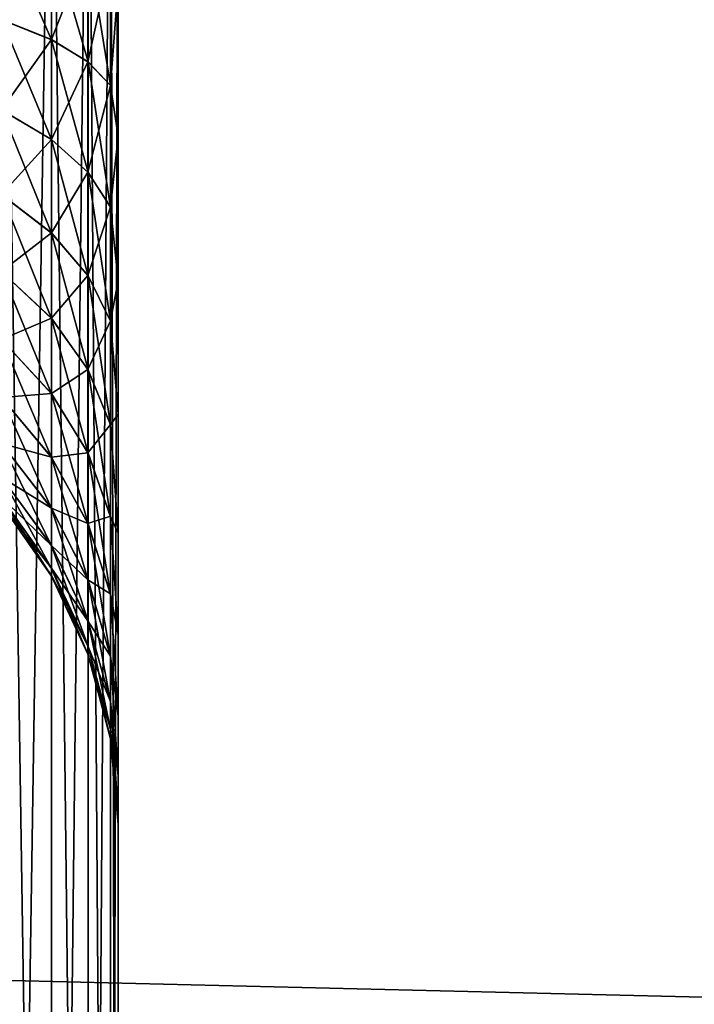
# Model space of a CAD drawing. Extents: x -547 to 547, y 0 to 578.
# Tile 405 of 472: x 372.8 to 374.16, y 555.14 to 557.12. Entities that reach past the tile are written whole.
import ezdxf

# ---------------------------------------------------------------- set-up
doc = ezdxf.new("R2010")
doc.units = 0
doc.header["$LTSCALE"] = 65.185185
for name, color, linetype in [('17', 7, 'CONTINUOUS'), ('20', 7, 'CONTINUOUS'), ('21', 7, 'CONTINUOUS'), ('27', 7, 'CONTINUOUS'), ('3', 7, 'CONTINUOUS'), ('332', 7, 'CONTINUOUS'), ('335', 7, 'CONTINUOUS'), ('55', 7, 'CONTINUOUS'), ('64', 7, 'CONTINUOUS'), ('65', 7, 'CONTINUOUS'), ('9', 7, 'CONTINUOUS')]:
    doc.layers.add(name, color=color, linetype=linetype)

msp = doc.modelspace()

# ---------------------------------------------------------------- linework, layer by layer
at = {"layer": '17', "color": 7, "linetype": 'CONTINUOUS'}
for points in [[(373, 558, 41.9), (373, 551.5, 41.9), (373, 555.5245, 27.2119), (373, 558, 41.9)], [(373, 551.5, -48.9), (373, 558, -48.9), (373, 558, -35.9), (373, 551.5, -48.9)], [(373, 557.5, -35.9), (373, 551.5, -48.9), (373, 558, -35.9), (373, 557.5, -35.9)], [(373, 557.1881, 28.8755), (373, 558, 41.9), (373, 556.8826, 28.8023), (373, 557.1881, 28.8755)], [(373, 556.8826, 28.8023), (373, 558, 41.9), (373, 556.5925, 28.6822), (373, 556.8826, 28.8023)], [(373, 556.5925, 28.6822), (373, 558, 41.9), (373, 556.3247, 28.5182), (373, 556.5925, 28.6822)], [(373, 556.3247, 28.5182), (373, 558, 41.9), (373, 556.0858, 28.3142), (373, 556.3247, 28.5182)], [(373, 556.0858, 28.3142), (373, 558, 41.9), (373, 555.8818, 28.0754), (373, 556.0858, 28.3142)], [(373, 555.8818, 28.0754), (373, 558, 41.9), (373, 555.7178, 27.8075), (373, 555.8818, 28.0754)], [(373, 555.7178, 27.8075), (373, 558, 41.9), (373, 555.5977, 27.5174), (373, 555.7178, 27.8075)], [(373, 555.5977, 27.5174), (373, 558, 41.9), (373, 555.5245, 27.2119), (373, 555.5977, 27.5174)], [(373, 557.1881, -35.8755), (373, 551.5, -48.9), (373, 557.5, -35.9), (373, 557.1881, -35.8755)], [(373, 556.8826, -35.8023), (373, 551.5, -48.9), (373, 557.1881, -35.8755), (373, 556.8826, -35.8023)], [(373, 556.5925, -35.6822), (373, 551.5, -48.9), (373, 556.8826, -35.8023), (373, 556.5925, -35.6822)], [(373, 556.3247, -35.5182), (373, 551.5, -48.9), (373, 556.5925, -35.6822), (373, 556.3247, -35.5182)], [(373, 556.0858, -35.3142), (373, 551.5, -48.9), (373, 556.3247, -35.5182), (373, 556.0858, -35.3142)], [(373, 555.8818, -35.0754), (373, 551.5, -48.9), (373, 556.0858, -35.3142), (373, 555.8818, -35.0754)], [(373, 555.7178, -34.8075), (373, 551.5, -48.9), (373, 555.8818, -35.0754), (373, 555.7178, -34.8075)], [(373, 555.5977, -34.5174), (373, 551.5, -48.9), (373, 555.7178, -34.8075), (373, 555.5977, -34.5174)], [(373, 555.5245, -34.2119), (373, 551.5, -48.9), (373, 555.5977, -34.5174), (373, 555.5245, -34.2119)], [(373, 555.5245, 27.2119), (373, 551.5, 41.9), (373, 555.5, 26.9), (373, 555.5245, 27.2119)], [(373, 555.5, -33.9), (373, 551.5, -48.9), (373, 555.5245, -34.2119), (373, 555.5, -33.9)], [(373, 551.5, 41.9), (373, 551.5, -48.9), (373, 555.5, 26.9), (373, 551.5, 41.9)], [(373, 555.5, 26.9), (373, 551.5, -48.9), (373, 555.5, -33.9), (373, 555.5, 26.9)]]:
    msp.add_3dface(points, dxfattribs=at)
at = {"layer": '20', "color": 7, "linetype": 'CONTINUOUS'}
for points in [[(350, 551.5, 42.9), (545.5, 1.5, 42.9), (350, 566, 42.9), (350, 551.5, 42.9)], [(350, 566, 42.9), (545.5, 1.5, 42.9), (360.0977, 559.3826, 42.9), (350, 566, 42.9)], [(360.0977, 559.3826, 42.9), (545.5, 1.5, 42.9), (360.2178, 559.0925, 42.9), (360.0977, 559.3826, 42.9)], [(360.2178, 559.0925, 42.9), (545.5, 1.5, 42.9), (360.3818, 558.8247, 42.9), (360.2178, 559.0925, 42.9)], [(360.3818, 558.8247, 42.9), (545.5, 1.5, 42.9), (360.5858, 558.5858, 42.9), (360.3818, 558.8247, 42.9)], [(360.5858, 558.5858, 42.9), (545.5, 1.5, 42.9), (360.8246, 558.3818, 42.9), (360.5858, 558.5858, 42.9)], [(360.8246, 558.3818, 42.9), (545.5, 1.5, 42.9), (361.0925, 558.2178, 42.9), (360.8246, 558.3818, 42.9)], [(361.0925, 558.2178, 42.9), (545.5, 1.5, 42.9), (361.3826, 558.0977, 42.9), (361.0925, 558.2178, 42.9)], [(361.3826, 558.0977, 42.9), (545.5, 1.5, 42.9), (361.6881, 558.0245, 42.9), (361.3826, 558.0977, 42.9)], [(361.6881, 558.0245, 42.9), (545.5, 1.5, 42.9), (362, 558, 42.9), (361.6881, 558.0245, 42.9)], [(545.5, 1.5, 42.9), (372, 551.5, 42.9), (362, 558, 42.9), (545.5, 1.5, 42.9)]]:
    msp.add_3dface(points, dxfattribs=at)
at = {"layer": '21', "color": 7, "linetype": 'CONTINUOUS'}
for points in [[(372.766, 551.5, 42.5428), (372.866, 551.5, 42.4), (372.766, 558, 42.5428), (372.766, 551.5, 42.5428)], [(372.766, 558, 42.5428), (372.866, 551.5, 42.4), (372.866, 558, 42.4), (372.766, 558, 42.5428)], [(372.866, 551.5, 42.4), (372.9397, 551.5, 42.242), (372.866, 558, 42.4), (372.866, 551.5, 42.4)], [(372.866, 558, 42.4), (372.9397, 551.5, 42.242), (372.9397, 558, 42.242), (372.866, 558, 42.4)], [(372.9397, 551.5, 42.242), (372.9848, 551.5, 42.0736), (372.9397, 558, 42.242), (372.9397, 551.5, 42.242)], [(372.9397, 558, 42.242), (372.9848, 551.5, 42.0736), (372.9848, 558, 42.0736), (372.9397, 558, 42.242)], [(372.9848, 551.5, 42.0736), (373, 551.5, 41.9), (372.9848, 558, 42.0736), (372.9848, 551.5, 42.0736)], [(373, 551.5, 41.9), (373, 558, 41.9), (372.9848, 558, 42.0736), (373, 551.5, 41.9)]]:
    msp.add_3dface(points, dxfattribs=at)
at = {"layer": '27', "color": 7, "linetype": 'CONTINUOUS'}
for points in [[(372.866, 551.5, -49.4), (372.766, 551.5, -49.5428), (372.866, 558, -49.4), (372.866, 551.5, -49.4)], [(372.866, 558, -49.4), (372.766, 551.5, -49.5428), (372.766, 558, -49.5428), (372.866, 558, -49.4)], [(372.9397, 551.5, -49.242), (372.866, 551.5, -49.4), (372.9397, 558, -49.242), (372.9397, 551.5, -49.242)], [(372.9397, 558, -49.242), (372.866, 551.5, -49.4), (372.866, 558, -49.4), (372.9397, 558, -49.242)], [(372.9848, 551.5, -49.0736), (372.9397, 551.5, -49.242), (372.9848, 558, -49.0736), (372.9848, 551.5, -49.0736)], [(372.9848, 558, -49.0736), (372.9397, 551.5, -49.242), (372.9397, 558, -49.242), (372.9848, 558, -49.0736)], [(373, 551.5, -48.9), (372.9848, 551.5, -49.0736), (373, 558, -48.9), (373, 551.5, -48.9)], [(373, 558, -48.9), (372.9848, 551.5, -49.0736), (372.9848, 558, -49.0736), (373, 558, -48.9)]]:
    msp.add_3dface(points, dxfattribs=at)
at = {"layer": '3', "color": 7, "linetype": 'CONTINUOUS'}
for points in [[(528.7, 1.5, -68), (-528.7, 1.5, -68), (528.7, 576.5, -68), (528.7, 1.5, -68)], [(528.7, 576.5, -68), (-528.7, 1.5, -68), (-528.7, 576.5, -68), (528.7, 576.5, -68)]]:
    msp.add_3dface(points, dxfattribs=at)
at = {"layer": '332', "color": 7, "linetype": 'CONTINUOUS'}
for points in [[(0, 576.5, 68), (226.1803, 105.217, 68), (525, 1.5, 68), (0, 576.5, 68)], [(525, 576.5, 68), (0, 576.5, 68), (525, 1.5, 68), (525, 576.5, 68)]]:
    msp.add_3dface(points, dxfattribs=at)
at = {"layer": '335', "color": 7, "linetype": 'CONTINUOUS'}
for points in [[(-349, 551.5, 43), (-545.5, 576.5, 43), (545.5, 576.5, 43), (-349, 551.5, 43)], [(349, 551.5, 43), (-349, 551.5, 43), (545.5, 576.5, 43), (349, 551.5, 43)], [(349, 9.5, 43), (349, 551.5, 43), (545.5, 576.5, 43), (349, 9.5, 43)], [(545.5, 1.5, 43), (349, 9.5, 43), (545.5, 576.5, 43), (545.5, 1.5, 43)]]:
    msp.add_3dface(points, dxfattribs=at)
at = {"layer": '55', "color": 7, "linetype": 'CONTINUOUS'}
for points in [[(372.8659, 556.0003, -33.9), (372.7657, 556.1432, -33.9), (372.7665, 556.1423, 26.9), (372.8659, 556.0003, -33.9)], [(372.8665, 555.9992, 26.9), (372.8659, 556.0003, -33.9), (372.7665, 556.1423, 26.9), (372.8665, 555.9992, 26.9)], [(372.9396, 555.8422, -33.9), (372.8659, 556.0003, -33.9), (372.8665, 555.9992, 26.9), (372.9396, 555.8422, -33.9)], [(372.9401, 555.841, 26.9), (372.9396, 555.8422, -33.9), (372.8665, 555.9992, 26.9), (372.9401, 555.841, 26.9)], [(372.9848, 555.6736, -33.9), (372.9396, 555.8422, -33.9), (372.9401, 555.841, 26.9), (372.9848, 555.6736, -33.9)], [(372.985, 555.6724, 26.9), (372.9848, 555.6736, -33.9), (372.9401, 555.841, 26.9), (372.985, 555.6724, 26.9)], [(373, 555.5, 26.9), (373, 555.5, -33.9), (372.9848, 555.6736, -33.9), (373, 555.5, 26.9)], [(373, 555.5, 26.9), (372.9848, 555.6736, -33.9), (372.985, 555.6724, 26.9), (373, 555.5, 26.9)]]:
    msp.add_3dface(points, dxfattribs=at)
at = {"layer": '64', "color": 7, "linetype": 'CONTINUOUS'}
for points in [[(372.8659, 557.2866, -35.3844), (372.7657, 557.1177, -35.2019), (372.8659, 557.0775, -35.3389), (372.8659, 557.2866, -35.3844)], [(372.8659, 557.2866, -35.3844), (372.8659, 557.0775, -35.3389), (372.9396, 557.2641, -35.5409), (372.8659, 557.2866, -35.3844)], [(372.9396, 557.2641, -35.5409), (372.8659, 557.0775, -35.3389), (372.9396, 557.0329, -35.4907), (372.9396, 557.2641, -35.5409)], [(372.9848, 557.2401, -35.7078), (372.9396, 557.2641, -35.5409), (372.9396, 557.0329, -35.4907), (372.9848, 557.2401, -35.7078)], [(372.9848, 556.9855, -35.6524), (372.9848, 557.2401, -35.7078), (372.9396, 557.0329, -35.4907), (372.9848, 556.9855, -35.6524)], [(372.9848, 556.9855, -35.6524), (373, 557.1881, -35.8755), (372.9848, 557.2401, -35.7078), (372.9848, 556.9855, -35.6524)], [(373, 556.8826, -35.8023), (373, 557.1881, -35.8755), (372.9848, 556.9855, -35.6524), (373, 556.8826, -35.8023)], [(372.7657, 557.1177, -35.2019), (372.7657, 556.9364, -35.1342), (372.8659, 557.0775, -35.3389), (372.7657, 557.1177, -35.2019)], [(372.8659, 557.0775, -35.3389), (372.7657, 556.9364, -35.1342), (372.8659, 556.877, -35.2642), (372.8659, 557.0775, -35.3389)], [(372.8659, 557.0775, -35.3389), (372.8659, 556.877, -35.2642), (372.9396, 557.0329, -35.4907), (372.8659, 557.0775, -35.3389)], [(372.9396, 557.0329, -35.4907), (372.8659, 556.877, -35.2642), (372.9396, 556.8113, -35.408), (372.9396, 557.0329, -35.4907)], [(372.9848, 556.9855, -35.6524), (372.9396, 557.0329, -35.4907), (372.9396, 556.8113, -35.408), (372.9848, 556.9855, -35.6524)], [(372.9848, 556.7413, -35.5613), (372.9848, 556.9855, -35.6524), (372.9396, 556.8113, -35.408), (372.9848, 556.7413, -35.5613)], [(372.9848, 556.7413, -35.5613), (373, 556.8826, -35.8023), (372.9848, 556.9855, -35.6524), (372.9848, 556.7413, -35.5613)], [(372.7657, 556.9364, -35.1342), (372.7657, 556.7665, -35.0414), (372.8659, 556.877, -35.2642), (372.7657, 556.9364, -35.1342)], [(372.8659, 556.877, -35.2642), (372.7657, 556.7665, -35.0414), (372.8659, 556.6892, -35.1616), (372.8659, 556.877, -35.2642)], [(372.8659, 556.877, -35.2642), (372.8659, 556.6892, -35.1616), (372.9396, 556.8113, -35.408), (372.8659, 556.877, -35.2642)], [(373, 556.5925, -35.6822), (373, 556.8826, -35.8023), (372.9848, 556.7413, -35.5613), (373, 556.5925, -35.6822)], [(372.9396, 556.8113, -35.408), (372.8659, 556.6892, -35.1616), (372.9396, 556.6037, -35.2946), (372.9396, 556.8113, -35.408)], [(372.9848, 556.7413, -35.5613), (372.9396, 556.8113, -35.408), (372.9396, 556.6037, -35.2946), (372.9848, 556.7413, -35.5613)], [(372.7657, 556.7665, -35.0414), (372.7657, 556.6115, -34.9254), (372.8659, 556.6892, -35.1616), (372.7657, 556.7665, -35.0414)], [(372.9848, 556.5126, -35.4364), (372.9848, 556.7413, -35.5613), (372.9396, 556.6037, -35.2946), (372.9848, 556.5126, -35.4364)], [(372.9848, 556.5126, -35.4364), (373, 556.5925, -35.6822), (372.9848, 556.7413, -35.5613), (372.9848, 556.5126, -35.4364)], [(372.8659, 556.6892, -35.1616), (372.7657, 556.6115, -34.9254), (372.8659, 556.5179, -35.0334), (372.8659, 556.6892, -35.1616)], [(372.8659, 556.6892, -35.1616), (372.8659, 556.5179, -35.0334), (372.9396, 556.6037, -35.2946), (372.8659, 556.6892, -35.1616)], [(372.7657, 556.6115, -34.9254), (372.7657, 556.4746, -34.7885), (372.8659, 556.5179, -35.0334), (372.7657, 556.6115, -34.9254)], [(372.9396, 556.6037, -35.2946), (372.8659, 556.5179, -35.0334), (372.9396, 556.4144, -35.1529), (372.9396, 556.6037, -35.2946)], [(372.9848, 556.5126, -35.4364), (372.9396, 556.6037, -35.2946), (372.9396, 556.4144, -35.1529), (372.9848, 556.5126, -35.4364)], [(373, 556.3247, -35.5182), (373, 556.5925, -35.6822), (372.9848, 556.5126, -35.4364), (373, 556.3247, -35.5182)], [(372.8659, 556.5179, -35.0334), (372.7657, 556.4746, -34.7885), (372.8659, 556.3666, -34.8821), (372.8659, 556.5179, -35.0334)], [(372.8659, 556.5179, -35.0334), (372.8659, 556.3666, -34.8821), (372.9396, 556.4144, -35.1529), (372.8659, 556.5179, -35.0334)], [(372.9848, 556.304, -35.2803), (372.9848, 556.5126, -35.4364), (372.9396, 556.4144, -35.1529), (372.9848, 556.304, -35.2803)], [(372.9848, 556.304, -35.2803), (373, 556.3247, -35.5182), (372.9848, 556.5126, -35.4364), (372.9848, 556.304, -35.2803)], [(372.7657, 556.4746, -34.7885), (372.7657, 556.3586, -34.6335), (372.8659, 556.3666, -34.8821), (372.7657, 556.4746, -34.7885)], [(372.9396, 556.4144, -35.1529), (372.8659, 556.3666, -34.8821), (372.9396, 556.2471, -34.9856), (372.9396, 556.4144, -35.1529)], [(372.9848, 556.304, -35.2803), (372.9396, 556.4144, -35.1529), (372.9396, 556.2471, -34.9856), (372.9848, 556.304, -35.2803)], [(372.8659, 556.3666, -34.8821), (372.7657, 556.3586, -34.6335), (372.8659, 556.2384, -34.7108), (372.8659, 556.3666, -34.8821)], [(372.7657, 556.3586, -34.6335), (372.7657, 556.2658, -34.4636), (372.8659, 556.2384, -34.7108), (372.7657, 556.3586, -34.6335)], [(372.8659, 556.3666, -34.8821), (372.8659, 556.2384, -34.7108), (372.9396, 556.2471, -34.9856), (372.8659, 556.3666, -34.8821)], [(373, 556.0858, -35.3142), (373, 556.3247, -35.5182), (372.9848, 556.304, -35.2803), (373, 556.0858, -35.3142)], [(372.9848, 556.1197, -35.096), (372.9848, 556.304, -35.2803), (372.9396, 556.2471, -34.9856), (372.9848, 556.1197, -35.096)], [(372.9848, 556.1197, -35.096), (373, 556.0858, -35.3142), (372.9848, 556.304, -35.2803), (372.9848, 556.1197, -35.096)], [(372.7657, 556.2658, -34.4636), (372.7657, 556.1981, -34.2823), (372.8659, 556.1358, -34.523), (372.7657, 556.2658, -34.4636)], [(372.8659, 556.2384, -34.7108), (372.7657, 556.2658, -34.4636), (372.8659, 556.1358, -34.523), (372.8659, 556.2384, -34.7108)], [(372.9396, 556.2471, -34.9856), (372.8659, 556.2384, -34.7108), (372.9396, 556.1054, -34.7963), (372.9396, 556.2471, -34.9856)], [(372.8659, 556.2384, -34.7108), (372.8659, 556.1358, -34.523), (372.9396, 556.1054, -34.7963), (372.8659, 556.2384, -34.7108)], [(372.9848, 556.1197, -35.096), (372.9396, 556.2471, -34.9856), (372.9396, 556.1054, -34.7963), (372.9848, 556.1197, -35.096)], [(372.7657, 556.1981, -34.2823), (372.7657, 556.157, -34.0931), (372.8659, 556.0611, -34.3225), (372.7657, 556.1981, -34.2823)], [(372.8659, 556.1358, -34.523), (372.7657, 556.1981, -34.2823), (372.8659, 556.0611, -34.3225), (372.8659, 556.1358, -34.523)], [(372.7657, 556.157, -34.0931), (372.7657, 556.1432, -33.9), (372.8659, 556.0156, -34.1134), (372.7657, 556.157, -34.0931)], [(372.8659, 556.0611, -34.3225), (372.7657, 556.157, -34.0931), (372.8659, 556.0156, -34.1134), (372.8659, 556.0611, -34.3225)], [(372.7657, 556.1432, -33.9), (372.8659, 556.0003, -33.9), (372.8659, 556.0156, -34.1134), (372.7657, 556.1432, -33.9)], [(372.8659, 556.1358, -34.523), (372.8659, 556.0611, -34.3225), (372.9396, 555.992, -34.5887), (372.8659, 556.1358, -34.523)], [(372.9396, 556.1054, -34.7963), (372.8659, 556.1358, -34.523), (372.9396, 555.992, -34.5887), (372.9396, 556.1054, -34.7963)], [(372.9848, 555.9636, -34.8874), (372.9848, 556.1197, -35.096), (372.9396, 556.1054, -34.7963), (372.9848, 555.9636, -34.8874)], [(373, 555.8818, -35.0754), (373, 556.0858, -35.3142), (372.9848, 556.1197, -35.096), (373, 555.8818, -35.0754)], [(372.9848, 555.9636, -34.8874), (373, 555.8818, -35.0754), (372.9848, 556.1197, -35.096), (372.9848, 555.9636, -34.8874)], [(372.9848, 555.9636, -34.8874), (372.9396, 556.1054, -34.7963), (372.9396, 555.992, -34.5887), (372.9848, 555.9636, -34.8874)], [(372.8659, 556.0611, -34.3225), (372.8659, 556.0156, -34.1134), (372.9396, 555.9093, -34.3671), (372.8659, 556.0611, -34.3225)], [(372.9396, 555.992, -34.5887), (372.8659, 556.0611, -34.3225), (372.9396, 555.9093, -34.3671), (372.9396, 555.992, -34.5887)], [(372.8659, 556.0156, -34.1134), (372.8659, 556.0003, -33.9), (372.9396, 555.8591, -34.1359), (372.8659, 556.0156, -34.1134)], [(372.9396, 555.9093, -34.3671), (372.8659, 556.0156, -34.1134), (372.9396, 555.8591, -34.1359), (372.9396, 555.9093, -34.3671)], [(372.8659, 556.0003, -33.9), (372.9396, 555.8422, -33.9), (372.9396, 555.8591, -34.1359), (372.8659, 556.0003, -33.9)], [(372.9848, 555.8387, -34.6587), (372.9848, 555.9636, -34.8874), (372.9396, 555.992, -34.5887), (372.9848, 555.8387, -34.6587)], [(372.9848, 555.8387, -34.6587), (372.9396, 555.992, -34.5887), (372.9396, 555.9093, -34.3671), (372.9848, 555.8387, -34.6587)], [(373, 555.7178, -34.8075), (373, 555.8818, -35.0754), (372.9848, 555.9636, -34.8874), (373, 555.7178, -34.8075)], [(372.9848, 555.8387, -34.6587), (373, 555.7178, -34.8075), (372.9848, 555.9636, -34.8874), (372.9848, 555.8387, -34.6587)], [(372.9848, 555.7476, -34.4145), (372.9848, 555.8387, -34.6587), (372.9396, 555.9093, -34.3671), (372.9848, 555.7476, -34.4145)], [(372.9848, 555.7476, -34.4145), (372.9396, 555.9093, -34.3671), (372.9396, 555.8591, -34.1359), (372.9848, 555.7476, -34.4145)], [(372.9396, 555.8422, -33.9), (372.9848, 555.6922, -34.1599), (372.9396, 555.8591, -34.1359), (372.9396, 555.8422, -33.9)], [(372.9848, 555.6922, -34.1599), (372.9848, 555.7476, -34.4145), (372.9396, 555.8591, -34.1359), (372.9848, 555.6922, -34.1599)], [(372.9396, 555.8422, -33.9), (372.9848, 555.6736, -33.9), (372.9848, 555.6922, -34.1599), (372.9396, 555.8422, -33.9)], [(373, 555.5977, -34.5174), (373, 555.7178, -34.8075), (372.9848, 555.8387, -34.6587), (373, 555.5977, -34.5174)], [(372.9848, 555.7476, -34.4145), (373, 555.5977, -34.5174), (372.9848, 555.8387, -34.6587), (372.9848, 555.7476, -34.4145)], [(373, 555.5245, -34.2119), (373, 555.5977, -34.5174), (372.9848, 555.7476, -34.4145), (373, 555.5245, -34.2119)], [(372.9848, 555.6922, -34.1599), (373, 555.5245, -34.2119), (372.9848, 555.7476, -34.4145), (372.9848, 555.6922, -34.1599)], [(372.9848, 555.6736, -33.9), (373, 555.5245, -34.2119), (372.9848, 555.6922, -34.1599), (372.9848, 555.6736, -33.9)], [(373, 555.5, -33.9), (373, 555.5245, -34.2119), (372.9848, 555.6736, -33.9), (373, 555.5, -33.9)]]:
    msp.add_3dface(points, dxfattribs=at)
at = {"layer": '65', "color": 7, "linetype": 'CONTINUOUS'}
for points in [[(372.7665, 557.1175, 28.2027), (372.7665, 557.3068, 28.2439), (372.8665, 557.0772, 28.34), (372.7665, 557.1175, 28.2027)], [(372.8665, 557.0772, 28.34), (372.7665, 557.3068, 28.2439), (372.8665, 557.2864, 28.3855), (372.8665, 557.0772, 28.34)], [(372.8665, 557.0772, 28.34), (372.8665, 557.2864, 28.3855), (372.9401, 557.0326, 28.4918), (372.8665, 557.0772, 28.34)], [(372.9401, 557.0326, 28.4918), (372.8665, 557.2864, 28.3855), (372.9401, 557.2639, 28.5421), (372.9401, 557.0326, 28.4918)], [(372.985, 557.2399, 28.709), (372.985, 556.9851, 28.6535), (372.9401, 557.2639, 28.5421), (372.985, 557.2399, 28.709)], [(372.985, 556.9851, 28.6535), (372.9401, 557.0326, 28.4918), (372.9401, 557.2639, 28.5421), (372.985, 556.9851, 28.6535)], [(372.985, 557.2399, 28.709), (373, 557.1881, 28.8755), (372.985, 556.9851, 28.6535), (372.985, 557.2399, 28.709)], [(373, 557.1881, 28.8755), (373, 556.8826, 28.8023), (372.985, 556.9851, 28.6535), (373, 557.1881, 28.8755)], [(372.7665, 556.936, 28.1351), (372.7665, 557.1175, 28.2027), (372.8665, 556.8766, 28.2651), (372.7665, 556.936, 28.1351)], [(372.8665, 556.8766, 28.2651), (372.7665, 557.1175, 28.2027), (372.8665, 557.0772, 28.34), (372.8665, 556.8766, 28.2651)], [(372.8665, 556.8766, 28.2651), (372.8665, 557.0772, 28.34), (372.9401, 556.8108, 28.409), (372.8665, 556.8766, 28.2651)], [(372.9401, 556.8108, 28.409), (372.8665, 557.0772, 28.34), (372.9401, 557.0326, 28.4918), (372.9401, 556.8108, 28.409)], [(372.985, 556.9851, 28.6535), (372.985, 556.7408, 28.5624), (372.9401, 557.0326, 28.4918), (372.985, 556.9851, 28.6535)], [(372.985, 556.7408, 28.5624), (372.9401, 556.8108, 28.409), (372.9401, 557.0326, 28.4918), (372.985, 556.7408, 28.5624)], [(372.985, 556.9851, 28.6535), (373, 556.8826, 28.8023), (372.985, 556.7408, 28.5624), (372.985, 556.9851, 28.6535)], [(372.7665, 556.7659, 28.0422), (372.7665, 556.936, 28.1351), (372.8665, 556.6886, 28.1625), (372.7665, 556.7659, 28.0422)], [(372.8665, 556.6886, 28.1625), (372.7665, 556.936, 28.1351), (372.8665, 556.8766, 28.2651), (372.8665, 556.6886, 28.1625)], [(372.8665, 556.6886, 28.1625), (372.8665, 556.8766, 28.2651), (372.9401, 556.6031, 28.2956), (372.8665, 556.6886, 28.1625)], [(372.9401, 556.6031, 28.2956), (372.8665, 556.8766, 28.2651), (372.9401, 556.8108, 28.409), (372.9401, 556.6031, 28.2956)], [(373, 556.8826, 28.8023), (373, 556.5925, 28.6822), (372.985, 556.7408, 28.5624), (373, 556.8826, 28.8023)], [(372.985, 556.7408, 28.5624), (372.985, 556.5119, 28.4374), (372.9401, 556.8108, 28.409), (372.985, 556.7408, 28.5624)], [(372.985, 556.5119, 28.4374), (372.9401, 556.6031, 28.2956), (372.9401, 556.8108, 28.409), (372.985, 556.5119, 28.4374)], [(372.7665, 556.6109, 27.9261), (372.7665, 556.7659, 28.0422), (372.8665, 556.5172, 28.0342), (372.7665, 556.6109, 27.9261)], [(372.8665, 556.5172, 28.0342), (372.7665, 556.7659, 28.0422), (372.8665, 556.6886, 28.1625), (372.8665, 556.5172, 28.0342)], [(372.985, 556.7408, 28.5624), (373, 556.5925, 28.6822), (372.985, 556.5119, 28.4374), (372.985, 556.7408, 28.5624)], [(372.8665, 556.5172, 28.0342), (372.8665, 556.6886, 28.1625), (372.9401, 556.4136, 28.1538), (372.8665, 556.5172, 28.0342)], [(372.9401, 556.4136, 28.1538), (372.8665, 556.6886, 28.1625), (372.9401, 556.6031, 28.2956), (372.9401, 556.4136, 28.1538)], [(372.7665, 556.4739, 27.7891), (372.7665, 556.6109, 27.9261), (372.8665, 556.3658, 27.8828), (372.7665, 556.4739, 27.7891)], [(372.8665, 556.3658, 27.8828), (372.7665, 556.6109, 27.9261), (372.8665, 556.5172, 28.0342), (372.8665, 556.3658, 27.8828)], [(372.985, 556.5119, 28.4374), (372.985, 556.3032, 28.2812), (372.9401, 556.6031, 28.2956), (372.985, 556.5119, 28.4374)], [(372.985, 556.3032, 28.2812), (372.9401, 556.4136, 28.1538), (372.9401, 556.6031, 28.2956), (372.985, 556.3032, 28.2812)], [(373, 556.5925, 28.6822), (373, 556.3247, 28.5182), (372.985, 556.5119, 28.4374), (373, 556.5925, 28.6822)], [(372.8665, 556.3658, 27.8828), (372.8665, 556.5172, 28.0342), (372.9401, 556.2462, 27.9864), (372.8665, 556.3658, 27.8828)], [(372.9401, 556.2462, 27.9864), (372.8665, 556.5172, 28.0342), (372.9401, 556.4136, 28.1538), (372.9401, 556.2462, 27.9864)], [(372.985, 556.5119, 28.4374), (373, 556.3247, 28.5182), (372.985, 556.3032, 28.2812), (372.985, 556.5119, 28.4374)], [(372.7665, 556.3578, 27.6341), (372.7665, 556.4739, 27.7891), (372.8665, 556.2375, 27.7114), (372.7665, 556.3578, 27.6341)], [(372.8665, 556.2375, 27.7114), (372.7665, 556.4739, 27.7891), (372.8665, 556.3658, 27.8828), (372.8665, 556.2375, 27.7114)], [(372.985, 556.3032, 28.2812), (372.985, 556.1188, 28.0968), (372.9401, 556.4136, 28.1538), (372.985, 556.3032, 28.2812)], [(372.985, 556.1188, 28.0968), (372.9401, 556.2462, 27.9864), (372.9401, 556.4136, 28.1538), (372.985, 556.1188, 28.0968)], [(372.7665, 556.2649, 27.464), (372.7665, 556.3578, 27.6341), (372.8665, 556.1349, 27.5234), (372.7665, 556.2649, 27.464)], [(372.8665, 556.1349, 27.5234), (372.7665, 556.3578, 27.6341), (372.8665, 556.2375, 27.7114), (372.8665, 556.1349, 27.5234)], [(372.8665, 556.2375, 27.7114), (372.8665, 556.3658, 27.8828), (372.9401, 556.1044, 27.7969), (372.8665, 556.2375, 27.7114)], [(372.9401, 556.1044, 27.7969), (372.8665, 556.3658, 27.8828), (372.9401, 556.2462, 27.9864), (372.9401, 556.1044, 27.7969)], [(373, 556.3247, 28.5182), (373, 556.0858, 28.3142), (372.985, 556.3032, 28.2812), (373, 556.3247, 28.5182)], [(372.985, 556.3032, 28.2812), (373, 556.0858, 28.3142), (372.985, 556.1188, 28.0968), (372.985, 556.3032, 28.2812)], [(372.7665, 556.1973, 27.2825), (372.7665, 556.2649, 27.464), (372.8665, 556.06, 27.3228), (372.7665, 556.1973, 27.2825)], [(372.8665, 556.06, 27.3228), (372.7665, 556.2649, 27.464), (372.8665, 556.1349, 27.5234), (372.8665, 556.06, 27.3228)], [(372.985, 556.1188, 28.0968), (372.985, 555.9626, 27.8881), (372.9401, 556.2462, 27.9864), (372.985, 556.1188, 28.0968)], [(372.985, 555.9626, 27.8881), (372.9401, 556.1044, 27.7969), (372.9401, 556.2462, 27.9864), (372.985, 555.9626, 27.8881)], [(372.8665, 556.1349, 27.5234), (372.8665, 556.2375, 27.7114), (372.9401, 555.991, 27.5892), (372.8665, 556.1349, 27.5234)], [(372.9401, 555.991, 27.5892), (372.8665, 556.2375, 27.7114), (372.9401, 556.1044, 27.7969), (372.9401, 555.991, 27.5892)], [(372.7665, 556.1561, 27.0932), (372.7665, 556.1973, 27.2825), (372.8665, 556.0145, 27.1136), (372.7665, 556.1561, 27.0932)], [(372.8665, 556.0145, 27.1136), (372.7665, 556.1973, 27.2825), (372.8665, 556.06, 27.3228), (372.8665, 556.0145, 27.1136)], [(372.8665, 555.9992, 26.9), (372.7665, 556.1423, 26.9), (372.7665, 556.1561, 27.0932), (372.8665, 555.9992, 26.9)], [(372.8665, 555.9992, 26.9), (372.7665, 556.1561, 27.0932), (372.8665, 556.0145, 27.1136), (372.8665, 555.9992, 26.9)], [(372.8665, 556.06, 27.3228), (372.8665, 556.1349, 27.5234), (372.9401, 555.9082, 27.3674), (372.8665, 556.06, 27.3228)], [(372.9401, 555.9082, 27.3674), (372.8665, 556.1349, 27.5234), (372.9401, 555.991, 27.5892), (372.9401, 555.9082, 27.3674)], [(372.985, 555.9626, 27.8881), (372.985, 555.8376, 27.6592), (372.9401, 556.1044, 27.7969), (372.985, 555.9626, 27.8881)], [(372.985, 555.8376, 27.6592), (372.9401, 555.991, 27.5892), (372.9401, 556.1044, 27.7969), (372.985, 555.8376, 27.6592)], [(373, 556.0858, 28.3142), (373, 555.8818, 28.0754), (372.985, 556.1188, 28.0968), (373, 556.0858, 28.3142)], [(372.985, 556.1188, 28.0968), (373, 555.8818, 28.0754), (372.985, 555.9626, 27.8881), (372.985, 556.1188, 28.0968)], [(372.8665, 556.0145, 27.1136), (372.8665, 556.06, 27.3228), (372.9401, 555.8579, 27.1361), (372.8665, 556.0145, 27.1136)], [(372.9401, 555.8579, 27.1361), (372.8665, 556.06, 27.3228), (372.9401, 555.9082, 27.3674), (372.9401, 555.8579, 27.1361)], [(372.9401, 555.841, 26.9), (372.8665, 555.9992, 26.9), (372.8665, 556.0145, 27.1136), (372.9401, 555.841, 26.9)], [(372.9401, 555.841, 26.9), (372.8665, 556.0145, 27.1136), (372.9401, 555.8579, 27.1361), (372.9401, 555.841, 26.9)], [(372.985, 555.8376, 27.6592), (372.985, 555.7465, 27.4149), (372.9401, 555.991, 27.5892), (372.985, 555.8376, 27.6592)], [(372.985, 555.7465, 27.4149), (372.9401, 555.9082, 27.3674), (372.9401, 555.991, 27.5892), (372.985, 555.7465, 27.4149)], [(373, 555.8818, 28.0754), (373, 555.7178, 27.8075), (372.985, 555.9626, 27.8881), (373, 555.8818, 28.0754)], [(372.985, 555.9626, 27.8881), (373, 555.7178, 27.8075), (372.985, 555.8376, 27.6592), (372.985, 555.9626, 27.8881)], [(372.985, 555.7465, 27.4149), (372.985, 555.691, 27.1601), (372.9401, 555.9082, 27.3674), (372.985, 555.7465, 27.4149)], [(372.985, 555.691, 27.1601), (372.9401, 555.8579, 27.1361), (372.9401, 555.9082, 27.3674), (372.985, 555.691, 27.1601)], [(372.985, 555.6724, 26.9), (372.9401, 555.841, 26.9), (372.9401, 555.8579, 27.1361), (372.985, 555.6724, 26.9)], [(372.985, 555.691, 27.1601), (372.985, 555.6724, 26.9), (372.9401, 555.8579, 27.1361), (372.985, 555.691, 27.1601)], [(373, 555.7178, 27.8075), (373, 555.5977, 27.5174), (372.985, 555.8376, 27.6592), (373, 555.7178, 27.8075)], [(372.985, 555.8376, 27.6592), (373, 555.5977, 27.5174), (372.985, 555.7465, 27.4149), (372.985, 555.8376, 27.6592)], [(373, 555.5977, 27.5174), (373, 555.5245, 27.2119), (372.985, 555.7465, 27.4149), (373, 555.5977, 27.5174)], [(372.985, 555.7465, 27.4149), (373, 555.5245, 27.2119), (372.985, 555.691, 27.1601), (372.985, 555.7465, 27.4149)], [(373, 555.5245, 27.2119), (373, 555.5, 26.9), (372.985, 555.691, 27.1601), (373, 555.5245, 27.2119)], [(373, 555.5, 26.9), (372.985, 555.6724, 26.9), (372.985, 555.691, 27.1601), (373, 555.5, 26.9)]]:
    msp.add_3dface(points, dxfattribs=at)
at = {"layer": '9', "color": 7, "linetype": 'CONTINUOUS'}
for points in [[(349, 551.5, -50), (528.7, 551.5, -50), (-528.7, 576.5, -50), (349, 551.5, -50)], [(-528.7, 576.5, -50), (528.7, 551.5, -50), (528.7, 576.5, -50), (-528.7, 576.5, -50)]]:
    msp.add_3dface(points, dxfattribs=at)

doc.saveas('drawing.dxf')
